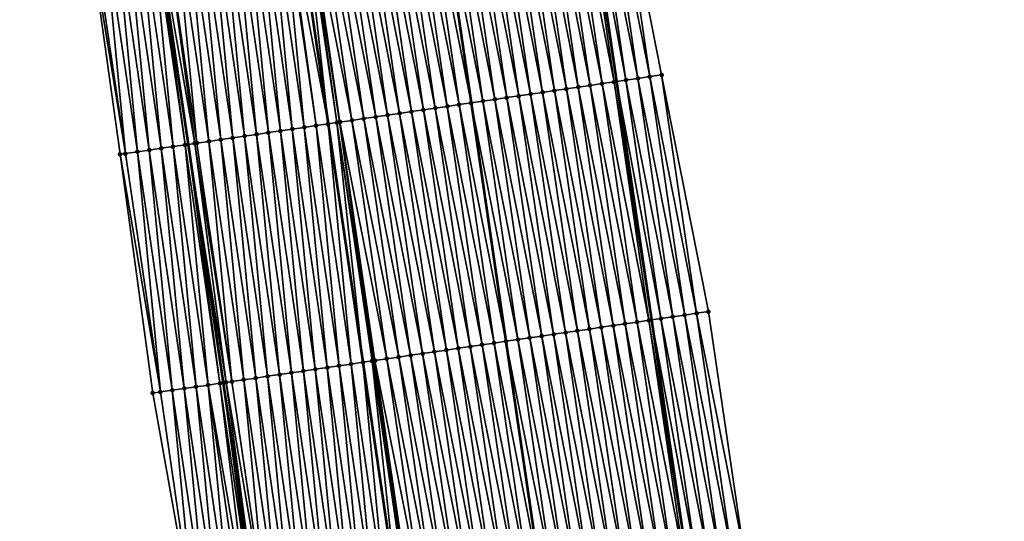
# Model space of a CAD drawing. Header units: feet. Extents: x 2010743 to 2022806, y 818705 to 837694.
# Tile 509 of 531: x 2011173 to 2011254, y 836667 to 836709. Entities that reach past the tile are written whole.
import ezdxf

# ---------------------------------------------------------------- set-up
doc = ezdxf.new("R2010")
doc.units = ezdxf.units.FT
doc.header["$MEASUREMENT"] = 0
for name, color, linetype, lineweight in [('EP_Travel Lane', 172, 'Continuous', 53), ('Road Shots', 141, 'Continuous', 100), ('STRIPING', 60, 'Continuous', 53)]:
    doc.layers.add(name, color=color, linetype=linetype, lineweight=lineweight)
doc.layers.add('I-77-MM17-21_NB-Surface-Border', color=7, linetype='Continuous')
doc.layers.add('I-77-MM17-21_NB-Surface-TIN', color=7, linetype='Continuous')

msp = doc.modelspace()

# ---------------------------------------------------------------- linework, layer by layer
at = {"layer": 'EP_Travel Lane'}
for points in [[(2011213.298, 836763.269, 343.41), (2011216.281, 836743.496, 343.031), (2011219.231, 836723.623, 342.671), (2011222.13, 836703.838, 342.29), (2011225.029, 836684.052, 341.957), (2011227.929, 836664.266, 341.604), (2011230.794, 836644.426, 341.236), (2011233.627, 836624.631, 340.901), (2011236.46, 836604.835, 340.576), (2011239.293, 836585.04, 340.221), (2011242.105, 836565.174, 339.839), (2011244.9, 836545.373, 339.484), (2011247.695, 836525.573, 339.128), (2011250.49, 836505.772, 338.748)], [(2011177.75, 836757.9, 343.675), (2011180.733, 836738.127, 343.324), (2011183.66, 836718.404, 342.975), (2011186.559, 836698.619, 342.61), (2011189.459, 836678.834, 342.246), (2011192.358, 836659.048, 341.906), (2011195.226, 836639.288, 341.547), (2011198.082, 836619.496, 341.209), (2011200.938, 836599.705, 340.845), (2011203.793, 836579.913, 340.47), (2011206.594, 836560.156, 340.091), (2011209.389, 836540.356, 339.734), (2011212.184, 836520.555, 339.378), (2011214.979, 836500.755, 339.002)]]:
    msp.add_polyline3d(points, dxfattribs=at)
at = {"layer": 'I-77-MM17-21_NB-Surface-Border', "color": 3, "linetype": 'Continuous', "lineweight": -3}
for points in [[(2011215.057, 836763.535, 343.352), (2011220.018, 836744.062, 342.899), (2011221.98, 836724.027, 342.571), (2011225.868, 836704.388, 342.168), (2011229.757, 836684.748, 341.784), (2011232.657, 836664.962, 341.425), (2011236.527, 836645.257, 341.017), (2011239.383, 836625.465, 340.683), (2011242.239, 836605.672, 340.375), (2011245.095, 836585.879, 340.085), (2011246.923, 836565.856, 339.704), (2011248.728, 836545.916, 339.37), (2011251.523, 836526.115, 339.043), (2011254.318, 836506.314, 338.677)], [(2011209.3, 836499.957, 338.838), (2011206.916, 836519.815, 339.217), (2011203.775, 836539.566, 339.563), (2011200.444, 836559.291, 339.919), (2011197.367, 836578.989, 340.267), (2011194.732, 836598.813, 340.642), (2011191.876, 836618.605, 340.997), (2011189.02, 836638.397, 341.339), (2011187.144, 836658.287, 341.732), (2011183.61, 836677.98, 342.063), (2011180.897, 836697.793, 342.426), (2011178.153, 836717.601, 342.792), (2011175.237, 836737.301, 343.153), (2011172.565, 836757.121, 343.523)]]:
    msp.add_polyline3d(points, dxfattribs=at)
at = {"layer": 'I-77-MM17-21_NB-Surface-TIN', "color": 128, "linetype": 'Continuous', "lineweight": -3}
for points in [[(2011221.911, 836703.805, 342.296), (2011219.012, 836723.59, 342.679), (2011218.022, 836723.445, 342.713)], [(2011219.012, 836723.59, 342.679), (2011222.13, 836703.838, 342.29), (2011219.231, 836723.623, 342.671)], [(2011221.911, 836703.805, 342.296), (2011222.13, 836703.838, 342.29), (2011219.012, 836723.59, 342.679)], [(2011222.9, 836703.951, 342.271), (2011220.001, 836723.736, 342.643), (2011219.231, 836723.623, 342.671)], [(2011222.9, 836703.951, 342.271), (2011219.231, 836723.623, 342.671), (2011222.13, 836703.838, 342.29)], [(2011223.89, 836704.096, 342.243), (2011220.99, 836723.882, 342.608), (2011220.001, 836723.736, 342.643)], [(2011222.9, 836703.951, 342.271), (2011223.89, 836704.096, 342.243), (2011220.001, 836723.736, 342.643)], [(2011224.879, 836704.242, 342.207), (2011221.98, 836724.027, 342.571), (2011220.99, 836723.882, 342.608)], [(2011223.89, 836704.096, 342.243), (2011224.879, 836704.242, 342.207), (2011220.99, 836723.882, 342.608)], [(2011224.879, 836704.242, 342.207), (2011225.868, 836704.388, 342.168), (2011221.98, 836724.027, 342.571)], [(2011216.964, 836703.079, 342.4), (2011214.065, 836722.864, 342.779), (2011213.075, 836722.718, 342.793)], [(2011217.954, 836703.224, 342.383), (2011215.054, 836723.009, 342.762), (2011214.065, 836722.864, 342.779)], [(2011216.964, 836703.079, 342.4), (2011217.954, 836703.224, 342.383), (2011214.065, 836722.864, 342.779)], [(2011218.943, 836703.369, 342.364), (2011216.044, 836723.154, 342.745), (2011215.054, 836723.009, 342.762)], [(2011217.954, 836703.224, 342.383), (2011218.943, 836703.369, 342.364), (2011215.054, 836723.009, 342.762)], [(2011219.932, 836703.515, 342.346), (2011217.033, 836723.3, 342.731), (2011216.044, 836723.154, 342.745)], [(2011218.943, 836703.369, 342.364), (2011219.932, 836703.515, 342.346), (2011216.044, 836723.154, 342.745)], [(2011220.922, 836703.66, 342.324), (2011218.022, 836723.445, 342.713), (2011217.033, 836723.3, 342.731)], [(2011219.932, 836703.515, 342.346), (2011220.922, 836703.66, 342.324), (2011217.033, 836723.3, 342.731)], [(2011220.922, 836703.66, 342.324), (2011221.911, 836703.805, 342.296), (2011218.022, 836723.445, 342.713)], [(2011211.028, 836702.206, 342.517), (2011208.129, 836721.992, 342.894), (2011207.143, 836721.847, 342.911)], [(2011212.017, 836702.352, 342.49), (2011209.118, 836722.137, 342.87), (2011208.129, 836721.992, 342.894)], [(2011211.028, 836702.206, 342.517), (2011212.017, 836702.352, 342.49), (2011208.129, 836721.992, 342.894)], [(2011213.007, 836702.497, 342.468), (2011210.107, 836722.282, 342.848), (2011209.118, 836722.137, 342.87)], [(2011212.017, 836702.352, 342.49), (2011213.007, 836702.497, 342.468), (2011209.118, 836722.137, 342.87)], [(2011213.996, 836702.643, 342.449), (2011211.097, 836722.428, 342.828), (2011210.107, 836722.282, 342.848)], [(2011213.007, 836702.497, 342.468), (2011213.996, 836702.643, 342.449), (2011210.107, 836722.282, 342.848)], [(2011214.985, 836702.788, 342.43), (2011212.086, 836722.573, 342.808), (2011211.097, 836722.428, 342.828)], [(2011213.996, 836702.643, 342.449), (2011214.985, 836702.788, 342.43), (2011211.097, 836722.428, 342.828)], [(2011215.975, 836702.933, 342.414), (2011213.075, 836722.718, 342.793), (2011212.086, 836722.573, 342.808)], [(2011214.985, 836702.788, 342.43), (2011215.975, 836702.933, 342.414), (2011212.086, 836722.573, 342.808)], [(2011215.975, 836702.933, 342.414), (2011216.964, 836703.079, 342.4), (2011213.075, 836722.718, 342.793)], [(2011206.081, 836701.48, 342.602), (2011203.182, 836721.265, 342.976), (2011202.192, 836721.12, 342.994)], [(2011207.07, 836701.625, 342.586), (2011204.171, 836721.41, 342.96), (2011203.182, 836721.265, 342.976)], [(2011206.081, 836701.48, 342.602), (2011207.07, 836701.625, 342.586), (2011203.182, 836721.265, 342.976)], [(2011208.06, 836701.771, 342.572), (2011205.16, 836721.556, 342.945), (2011204.171, 836721.41, 342.96)], [(2011207.07, 836701.625, 342.586), (2011208.06, 836701.771, 342.572), (2011204.171, 836721.41, 342.96)], [(2011209.049, 836701.916, 342.559), (2011206.15, 836721.701, 342.929), (2011205.16, 836721.556, 342.945)], [(2011208.06, 836701.771, 342.572), (2011209.049, 836701.916, 342.559), (2011205.16, 836721.556, 342.945)], [(2011210.039, 836702.061, 342.54), (2011207.139, 836721.846, 342.912), (2011206.15, 836721.701, 342.929)], [(2011209.049, 836701.916, 342.559), (2011210.039, 836702.061, 342.54), (2011206.15, 836721.701, 342.929)], [(2011207.139, 836721.846, 342.912), (2011210.042, 836702.062, 342.54), (2011207.143, 836721.847, 342.911)], [(2011210.039, 836702.061, 342.54), (2011210.042, 836702.062, 342.54), (2011207.139, 836721.846, 342.912)], [(2011211.028, 836702.206, 342.517), (2011207.143, 836721.847, 342.911), (2011210.042, 836702.062, 342.54)], [(2011200.145, 836700.608, 342.719), (2011197.245, 836720.393, 343.095), (2011196.256, 836720.248, 343.115)], [(2011201.134, 836700.753, 342.698), (2011198.235, 836720.538, 343.073), (2011197.245, 836720.393, 343.095)], [(2011200.145, 836700.608, 342.719), (2011201.134, 836700.753, 342.698), (2011197.245, 836720.393, 343.095)], [(2011202.123, 836700.899, 342.677), (2011199.224, 836720.684, 343.05), (2011198.235, 836720.538, 343.073)], [(2011201.134, 836700.753, 342.698), (2011202.123, 836700.899, 342.677), (2011198.235, 836720.538, 343.073)], [(2011203.113, 836701.044, 342.659), (2011200.213, 836720.829, 343.032), (2011199.224, 836720.684, 343.05)], [(2011202.123, 836700.899, 342.677), (2011203.113, 836701.044, 342.659), (2011199.224, 836720.684, 343.05)], [(2011204.102, 836701.189, 342.642), (2011201.203, 836720.975, 343.014), (2011200.213, 836720.829, 343.032)], [(2011203.113, 836701.044, 342.659), (2011204.102, 836701.189, 342.642), (2011200.213, 836720.829, 343.032)], [(2011205.092, 836701.335, 342.622), (2011202.192, 836721.12, 342.994), (2011201.203, 836720.975, 343.014)], [(2011204.102, 836701.189, 342.642), (2011205.092, 836701.335, 342.622), (2011201.203, 836720.975, 343.014)], [(2011205.092, 836701.335, 342.622), (2011206.081, 836701.48, 342.602), (2011202.192, 836721.12, 342.994)], [(2011193.219, 836699.594, 342.681), (2011191.309, 836719.524, 343.055), (2011190.319, 836719.379, 343.047)], [(2011194.208, 836699.739, 342.688), (2011192.298, 836719.669, 343.069), (2011191.309, 836719.524, 343.055)], [(2011193.219, 836699.594, 342.681), (2011194.208, 836699.739, 342.688), (2011191.309, 836719.524, 343.055)], [(2011195.197, 836699.883, 342.698), (2011193.288, 836719.813, 343.085), (2011192.298, 836719.669, 343.069)], [(2011194.208, 836699.739, 342.688), (2011195.197, 836699.883, 342.698), (2011192.298, 836719.669, 343.069)], [(2011196.187, 836700.028, 342.71), (2011194.277, 836719.958, 343.103), (2011193.288, 836719.813, 343.085)], [(2011195.197, 836699.883, 342.698), (2011196.187, 836700.028, 342.71), (2011193.288, 836719.813, 343.085)], [(2011197.176, 836700.173, 342.726), (2011194.44, 836719.982, 343.106), (2011194.277, 836719.958, 343.103)], [(2011196.187, 836700.028, 342.71), (2011197.176, 836700.173, 342.726), (2011194.277, 836719.958, 343.103)], [(2011194.44, 836719.982, 343.106), (2011198.166, 836700.318, 342.73), (2011195.267, 836720.103, 343.111)], [(2011197.176, 836700.173, 342.726), (2011198.166, 836700.318, 342.73), (2011194.44, 836719.982, 343.106)], [(2011195.993, 836720.209, 343.116), (2011195.267, 836720.103, 343.111), (2011198.166, 836700.318, 342.73)], [(2011198.903, 836700.426, 342.736), (2011196.17, 836720.235, 343.115), (2011195.993, 836720.209, 343.116)], [(2011198.903, 836700.426, 342.736), (2011195.993, 836720.209, 343.116), (2011198.166, 836700.318, 342.73)], [(2011199.115, 836700.457, 342.735), (2011196.256, 836720.248, 343.115), (2011196.17, 836720.235, 343.115)], [(2011198.903, 836700.426, 342.736), (2011199.115, 836700.457, 342.735), (2011196.17, 836720.235, 343.115)], [(2011199.115, 836700.457, 342.735), (2011199.155, 836700.463, 342.735), (2011196.256, 836720.248, 343.115)], [(2011199.155, 836700.463, 342.735), (2011200.145, 836700.608, 342.719), (2011196.256, 836720.248, 343.115)], [(2011188.271, 836698.87, 342.635), (2011186.361, 836718.8, 343.013), (2011185.372, 836718.655, 343.001)], [(2011189.261, 836699.014, 342.648), (2011187.351, 836718.944, 343.025), (2011186.361, 836718.8, 343.013)], [(2011188.271, 836698.87, 342.635), (2011189.261, 836699.014, 342.648), (2011186.361, 836718.8, 343.013)], [(2011190.25, 836699.159, 342.658), (2011188.34, 836719.089, 343.033), (2011187.351, 836718.944, 343.025)], [(2011189.261, 836699.014, 342.648), (2011190.25, 836699.159, 342.658), (2011187.351, 836718.944, 343.025)], [(2011191.24, 836699.304, 342.667), (2011189.33, 836719.234, 343.04), (2011188.34, 836719.089, 343.033)], [(2011190.25, 836699.159, 342.658), (2011191.24, 836699.304, 342.667), (2011188.34, 836719.089, 343.033)], [(2011192.229, 836699.449, 342.673), (2011190.319, 836719.379, 343.047), (2011189.33, 836719.234, 343.04)], [(2011191.24, 836699.304, 342.667), (2011192.229, 836699.449, 342.673), (2011189.33, 836719.234, 343.04)], [(2011192.229, 836699.449, 342.673), (2011193.219, 836699.594, 342.681), (2011190.319, 836719.379, 343.047)], [(2011182.334, 836698.002, 342.475), (2011180.424, 836717.932, 342.876), (2011179.435, 836717.788, 342.837)], [(2011183.324, 836698.147, 342.511), (2011181.414, 836718.076, 342.911), (2011180.424, 836717.932, 342.876)], [(2011182.334, 836698.002, 342.475), (2011183.324, 836698.147, 342.511), (2011180.424, 836717.932, 342.876)], [(2011184.313, 836698.291, 342.545), (2011182.403, 836718.221, 342.947), (2011181.414, 836718.076, 342.911)], [(2011183.324, 836698.147, 342.511), (2011184.313, 836698.291, 342.545), (2011181.414, 836718.076, 342.911)], [(2011185.303, 836698.436, 342.58), (2011183.393, 836718.365, 342.971), (2011182.403, 836718.221, 342.947)], [(2011184.313, 836698.291, 342.545), (2011185.303, 836698.436, 342.58), (2011182.403, 836718.221, 342.947)], [(2011186.292, 836698.58, 342.605), (2011183.66, 836718.404, 342.975), (2011183.393, 836718.365, 342.971)], [(2011185.303, 836698.436, 342.58), (2011186.292, 836698.58, 342.605), (2011183.393, 836718.365, 342.971)], [(2011187.102, 836698.699, 342.619), (2011184.382, 836718.51, 342.985), (2011183.66, 836718.404, 342.975)], [(2011187.102, 836698.699, 342.619), (2011183.66, 836718.404, 342.975), (2011186.559, 836698.619, 342.61)], [(2011186.292, 836698.58, 342.605), (2011186.559, 836698.619, 342.61), (2011183.66, 836718.404, 342.975)], [(2011187.282, 836698.725, 342.622), (2011185.372, 836718.655, 343.001), (2011184.382, 836718.51, 342.985)], [(2011187.102, 836698.699, 342.619), (2011187.282, 836698.725, 342.622), (2011184.382, 836718.51, 342.985)], [(2011187.282, 836698.725, 342.622), (2011188.271, 836698.87, 342.635), (2011185.372, 836718.655, 343.001)], [(2011181.345, 836697.858, 342.441), (2011178.445, 836717.643, 342.802), (2011178.153, 836717.601, 342.792)], [(2011180.897, 836697.793, 342.426), (2011181.345, 836697.858, 342.441), (2011178.153, 836717.601, 342.792)], [(2011181.345, 836697.858, 342.441), (2011179.435, 836717.788, 342.837), (2011178.445, 836717.643, 342.802)], [(2011181.345, 836697.858, 342.441), (2011182.334, 836698.002, 342.475), (2011179.435, 836717.788, 342.837)], [(2011226.789, 836684.31, 341.906), (2011223.89, 836704.096, 342.243), (2011222.9, 836703.951, 342.271)], [(2011227.779, 836684.456, 341.864), (2011224.879, 836704.242, 342.207), (2011223.89, 836704.096, 342.243)], [(2011226.789, 836684.31, 341.906), (2011227.779, 836684.456, 341.864), (2011223.89, 836704.096, 342.243)], [(2011228.768, 836684.602, 341.824), (2011225.868, 836704.388, 342.168), (2011224.879, 836704.242, 342.207)], [(2011227.779, 836684.456, 341.864), (2011228.768, 836684.602, 341.824), (2011224.879, 836704.242, 342.207)], [(2011228.768, 836684.602, 341.824), (2011229.757, 836684.748, 341.784), (2011225.868, 836704.388, 342.168)], [(2011220.853, 836683.438, 342.042), (2011217.954, 836703.224, 342.383), (2011216.964, 836703.079, 342.4)], [(2011221.842, 836683.583, 342.027), (2011218.943, 836703.369, 342.364), (2011217.954, 836703.224, 342.383)], [(2011220.853, 836683.438, 342.042), (2011221.842, 836683.583, 342.027), (2011217.954, 836703.224, 342.383)], [(2011222.832, 836683.729, 342.012), (2011219.932, 836703.515, 342.346), (2011218.943, 836703.369, 342.364)], [(2011221.842, 836683.583, 342.027), (2011222.832, 836683.729, 342.012), (2011218.943, 836703.369, 342.364)], [(2011223.821, 836683.874, 341.994), (2011220.922, 836703.66, 342.324), (2011219.932, 836703.515, 342.346)], [(2011222.832, 836683.729, 342.012), (2011223.821, 836683.874, 341.994), (2011219.932, 836703.515, 342.346)], [(2011224.811, 836684.019, 341.964), (2011221.911, 836703.805, 342.296), (2011220.922, 836703.66, 342.324)], [(2011223.821, 836683.874, 341.994), (2011224.811, 836684.019, 341.964), (2011220.922, 836703.66, 342.324)], [(2011221.911, 836703.805, 342.296), (2011225.029, 836684.052, 341.957), (2011222.13, 836703.838, 342.29)], [(2011224.811, 836684.019, 341.964), (2011225.029, 836684.052, 341.957), (2011221.911, 836703.805, 342.296)], [(2011225.8, 836684.165, 341.934), (2011222.9, 836703.951, 342.271), (2011222.13, 836703.838, 342.29)], [(2011225.8, 836684.165, 341.934), (2011222.13, 836703.838, 342.29), (2011225.029, 836684.052, 341.957)], [(2011225.8, 836684.165, 341.934), (2011226.789, 836684.31, 341.906), (2011222.9, 836703.951, 342.271)], [(2011214.917, 836682.566, 342.145), (2011212.017, 836702.352, 342.49), (2011211.028, 836702.206, 342.517)], [(2011215.906, 836682.712, 342.122), (2011213.007, 836702.497, 342.468), (2011212.017, 836702.352, 342.49)], [(2011214.917, 836682.566, 342.145), (2011215.906, 836682.712, 342.122), (2011212.017, 836702.352, 342.49)], [(2011216.895, 836682.857, 342.105), (2011213.996, 836702.643, 342.449), (2011213.007, 836702.497, 342.468)], [(2011215.906, 836682.712, 342.122), (2011216.895, 836682.857, 342.105), (2011213.007, 836702.497, 342.468)], [(2011217.885, 836683.002, 342.087), (2011214.985, 836702.788, 342.43), (2011213.996, 836702.643, 342.449)], [(2011216.895, 836682.857, 342.105), (2011217.885, 836683.002, 342.087), (2011213.996, 836702.643, 342.449)], [(2011218.874, 836683.148, 342.073), (2011215.975, 836702.933, 342.414), (2011214.985, 836702.788, 342.43)], [(2011217.885, 836683.002, 342.087), (2011218.874, 836683.148, 342.073), (2011214.985, 836702.788, 342.43)], [(2011219.864, 836683.293, 342.059), (2011216.964, 836703.079, 342.4), (2011215.975, 836702.933, 342.414)], [(2011218.874, 836683.148, 342.073), (2011219.864, 836683.293, 342.059), (2011215.975, 836702.933, 342.414)], [(2011219.864, 836683.293, 342.059), (2011220.853, 836683.438, 342.042), (2011216.964, 836703.079, 342.4)], [(2011209.97, 836681.84, 342.234), (2011207.07, 836701.625, 342.586), (2011206.081, 836701.48, 342.602)], [(2011210.959, 836681.985, 342.219), (2011208.06, 836701.771, 342.572), (2011207.07, 836701.625, 342.586)], [(2011209.97, 836681.84, 342.234), (2011210.959, 836681.985, 342.219), (2011207.07, 836701.625, 342.586)], [(2011211.949, 836682.13, 342.205), (2011209.049, 836701.916, 342.559), (2011208.06, 836701.771, 342.572)], [(2011210.959, 836681.985, 342.219), (2011211.949, 836682.13, 342.205), (2011208.06, 836701.771, 342.572)], [(2011212.938, 836682.275, 342.19), (2011210.039, 836702.061, 342.54), (2011209.049, 836701.916, 342.559)], [(2011211.949, 836682.13, 342.205), (2011212.938, 836682.275, 342.19), (2011209.049, 836701.916, 342.559)], [(2011210.039, 836702.061, 342.54), (2011212.941, 836682.276, 342.189), (2011210.042, 836702.062, 342.54)], [(2011212.938, 836682.275, 342.19), (2011212.941, 836682.276, 342.189), (2011210.039, 836702.061, 342.54)], [(2011213.927, 836682.421, 342.173), (2011211.028, 836702.206, 342.517), (2011210.042, 836702.062, 342.54)], [(2011213.927, 836682.421, 342.173), (2011210.042, 836702.062, 342.54), (2011212.941, 836682.276, 342.189)], [(2011213.927, 836682.421, 342.173), (2011214.917, 836682.566, 342.145), (2011211.028, 836702.206, 342.517)], [(2011204.034, 836680.968, 342.346), (2011201.134, 836700.753, 342.698), (2011200.145, 836700.608, 342.719)], [(2011205.023, 836681.113, 342.326), (2011202.123, 836700.899, 342.677), (2011201.134, 836700.753, 342.698)], [(2011204.034, 836680.968, 342.346), (2011205.023, 836681.113, 342.326), (2011201.134, 836700.753, 342.698)], [(2011206.012, 836681.258, 342.308), (2011203.113, 836701.044, 342.659), (2011202.123, 836700.899, 342.677)], [(2011205.023, 836681.113, 342.326), (2011206.012, 836681.258, 342.308), (2011202.123, 836700.899, 342.677)], [(2011207.002, 836681.404, 342.291), (2011204.102, 836701.189, 342.642), (2011203.113, 836701.044, 342.659)], [(2011206.012, 836681.258, 342.308), (2011207.002, 836681.404, 342.291), (2011203.113, 836701.044, 342.659)], [(2011207.991, 836681.549, 342.269), (2011205.092, 836701.335, 342.622), (2011204.102, 836701.189, 342.642)], [(2011207.002, 836681.404, 342.291), (2011207.991, 836681.549, 342.269), (2011204.102, 836701.189, 342.642)], [(2011208.98, 836681.694, 342.252), (2011206.081, 836701.48, 342.602), (2011205.092, 836701.335, 342.622)], [(2011207.991, 836681.549, 342.269), (2011208.98, 836681.694, 342.252), (2011205.092, 836701.335, 342.622)], [(2011208.98, 836681.694, 342.252), (2011209.97, 836681.84, 342.234), (2011206.081, 836701.48, 342.602)], [(2011197.107, 836679.953, 342.329), (2011195.197, 836699.883, 342.698), (2011194.208, 836699.739, 342.688)], [(2011198.097, 836680.098, 342.342), (2011196.187, 836700.028, 342.71), (2011195.197, 836699.883, 342.698)], [(2011197.107, 836679.953, 342.329), (2011198.097, 836680.098, 342.342), (2011195.197, 836699.883, 342.698)], [(2011199.086, 836680.243, 342.356), (2011197.176, 836700.173, 342.726), (2011196.187, 836700.028, 342.71)], [(2011198.097, 836680.098, 342.342), (2011199.086, 836680.243, 342.356), (2011196.187, 836700.028, 342.71)], [(2011200.076, 836680.387, 342.374), (2011198.166, 836700.318, 342.73), (2011197.176, 836700.173, 342.726)], [(2011199.086, 836680.243, 342.356), (2011200.076, 836680.387, 342.374), (2011197.176, 836700.173, 342.726)], [(2011198.903, 836700.426, 342.736), (2011198.166, 836700.318, 342.73), (2011201.065, 836680.532, 342.378)], [(2011200.076, 836680.387, 342.374), (2011201.065, 836680.532, 342.378), (2011198.166, 836700.318, 342.73)], [(2011201.922, 836680.658, 342.387), (2011199.115, 836700.457, 342.735), (2011198.903, 836700.426, 342.736)], [(2011201.825, 836680.643, 342.387), (2011198.903, 836700.426, 342.736), (2011201.065, 836680.532, 342.378)], [(2011201.825, 836680.643, 342.387), (2011201.922, 836680.658, 342.387), (2011198.903, 836700.426, 342.736)], [(2011202.055, 836680.677, 342.386), (2011199.155, 836700.463, 342.735), (2011199.115, 836700.457, 342.735)], [(2011201.922, 836680.658, 342.387), (2011202.055, 836680.677, 342.386), (2011199.115, 836700.457, 342.735)], [(2011203.044, 836680.822, 342.368), (2011200.145, 836700.608, 342.719), (2011199.155, 836700.463, 342.735)], [(2011202.055, 836680.677, 342.386), (2011203.044, 836680.822, 342.368), (2011199.155, 836700.463, 342.735)], [(2011203.044, 836680.822, 342.368), (2011204.034, 836680.968, 342.346), (2011200.145, 836700.608, 342.719)], [(2011192.16, 836679.229, 342.289), (2011190.25, 836699.159, 342.658), (2011189.261, 836699.014, 342.648)], [(2011193.15, 836679.374, 342.296), (2011191.24, 836699.304, 342.667), (2011190.25, 836699.159, 342.658)], [(2011192.16, 836679.229, 342.289), (2011193.15, 836679.374, 342.296), (2011190.25, 836699.159, 342.658)], [(2011194.139, 836679.518, 342.306), (2011192.229, 836699.449, 342.673), (2011191.24, 836699.304, 342.667)], [(2011193.15, 836679.374, 342.296), (2011194.139, 836679.518, 342.306), (2011191.24, 836699.304, 342.667)], [(2011195.129, 836679.663, 342.314), (2011193.219, 836699.594, 342.681), (2011192.229, 836699.449, 342.673)], [(2011194.139, 836679.518, 342.306), (2011195.129, 836679.663, 342.314), (2011192.229, 836699.449, 342.673)], [(2011196.118, 836679.808, 342.322), (2011194.208, 836699.739, 342.688), (2011193.219, 836699.594, 342.681)], [(2011195.129, 836679.663, 342.314), (2011196.118, 836679.808, 342.322), (2011193.219, 836699.594, 342.681)], [(2011196.118, 836679.808, 342.322), (2011197.107, 836679.953, 342.329), (2011194.208, 836699.739, 342.688)], [(2011186.223, 836678.361, 342.158), (2011184.313, 836698.291, 342.545), (2011183.324, 836698.147, 342.511)], [(2011187.213, 836678.506, 342.189), (2011185.303, 836698.436, 342.58), (2011184.313, 836698.291, 342.545)], [(2011186.223, 836678.361, 342.158), (2011187.213, 836678.506, 342.189), (2011184.313, 836698.291, 342.545)], [(2011188.202, 836678.65, 342.221), (2011186.292, 836698.58, 342.605), (2011185.303, 836698.436, 342.58)], [(2011187.213, 836678.506, 342.189), (2011188.202, 836678.65, 342.221), (2011185.303, 836698.436, 342.58)], [(2011189.192, 836678.795, 342.243), (2011186.559, 836698.619, 342.61), (2011186.292, 836698.58, 342.605)], [(2011188.202, 836678.65, 342.221), (2011189.192, 836678.795, 342.243), (2011186.292, 836698.58, 342.605)], [(2011189.701, 836678.869, 342.249), (2011187.102, 836698.699, 342.619), (2011186.559, 836698.619, 342.61)], [(2011189.701, 836678.869, 342.249), (2011186.559, 836698.619, 342.61), (2011189.459, 836678.834, 342.246)], [(2011189.192, 836678.795, 342.243), (2011189.459, 836678.834, 342.246), (2011186.559, 836698.619, 342.61)], [(2011190.181, 836678.939, 342.261), (2011187.282, 836698.725, 342.622), (2011187.102, 836698.699, 342.619)], [(2011189.701, 836678.869, 342.249), (2011190.181, 836678.939, 342.261), (2011187.102, 836698.699, 342.619)], [(2011190.181, 836678.939, 342.261), (2011188.271, 836698.87, 342.635), (2011187.282, 836698.725, 342.622)], [(2011191.171, 836679.084, 342.277), (2011189.261, 836699.014, 342.648), (2011188.271, 836698.87, 342.635)], [(2011190.181, 836678.939, 342.261), (2011191.171, 836679.084, 342.277), (2011188.271, 836698.87, 342.635)], [(2011191.171, 836679.084, 342.277), (2011192.16, 836679.229, 342.289), (2011189.261, 836699.014, 342.648)], [(2011184.244, 836678.072, 342.086), (2011181.345, 836697.858, 342.441), (2011180.897, 836697.793, 342.426)], [(2011183.61, 836677.98, 342.063), (2011184.244, 836678.072, 342.086), (2011180.897, 836697.793, 342.426)], [(2011184.244, 836678.072, 342.086), (2011182.334, 836698.002, 342.475), (2011181.345, 836697.858, 342.441)], [(2011185.234, 836678.217, 342.121), (2011183.324, 836698.147, 342.511), (2011182.334, 836698.002, 342.475)], [(2011184.244, 836678.072, 342.086), (2011185.234, 836678.217, 342.121), (2011182.334, 836698.002, 342.475)], [(2011185.234, 836678.217, 342.121), (2011186.223, 836678.361, 342.158), (2011183.324, 836698.147, 342.511)], [(2011230.678, 836664.671, 341.503), (2011227.779, 836684.456, 341.864), (2011226.789, 836684.31, 341.906)], [(2011231.667, 836664.816, 341.465), (2011228.768, 836684.602, 341.824), (2011227.779, 836684.456, 341.864)], [(2011230.678, 836664.671, 341.503), (2011231.667, 836664.816, 341.465), (2011227.779, 836684.456, 341.864)], [(2011232.657, 836664.962, 341.425), (2011229.757, 836684.748, 341.784), (2011228.768, 836684.602, 341.824)], [(2011231.667, 836664.816, 341.465), (2011232.657, 836664.962, 341.425), (2011228.768, 836684.602, 341.824)], [(2011224.742, 836663.798, 341.674), (2011221.842, 836683.583, 342.027), (2011220.853, 836683.438, 342.042)], [(2011225.731, 836663.943, 341.658), (2011222.832, 836683.729, 342.012), (2011221.842, 836683.583, 342.027)], [(2011224.742, 836663.798, 341.674), (2011225.731, 836663.943, 341.658), (2011221.842, 836683.583, 342.027)], [(2011226.721, 836664.088, 341.639), (2011223.821, 836683.874, 341.994), (2011222.832, 836683.729, 342.012)], [(2011225.731, 836663.943, 341.658), (2011226.721, 836664.088, 341.639), (2011222.832, 836683.729, 342.012)], [(2011227.71, 836664.234, 341.612), (2011224.811, 836684.019, 341.964), (2011223.821, 836683.874, 341.994)], [(2011226.721, 836664.088, 341.639), (2011227.71, 836664.234, 341.612), (2011223.821, 836683.874, 341.994)], [(2011224.811, 836684.019, 341.964), (2011227.929, 836664.266, 341.604), (2011225.029, 836684.052, 341.957)], [(2011227.71, 836664.234, 341.612), (2011227.929, 836664.266, 341.604), (2011224.811, 836684.019, 341.964)], [(2011228.699, 836664.379, 341.577), (2011225.8, 836684.165, 341.934), (2011225.029, 836684.052, 341.957)], [(2011228.699, 836664.379, 341.577), (2011225.029, 836684.052, 341.957), (2011227.929, 836664.266, 341.604)], [(2011229.689, 836664.525, 341.544), (2011226.789, 836684.31, 341.906), (2011225.8, 836684.165, 341.934)], [(2011228.699, 836664.379, 341.577), (2011229.689, 836664.525, 341.544), (2011225.8, 836684.165, 341.934)], [(2011229.689, 836664.525, 341.544), (2011230.678, 836664.671, 341.503), (2011226.789, 836684.31, 341.906)], [(2011218.806, 836662.926, 341.763), (2011215.906, 836682.712, 342.122), (2011214.917, 836682.566, 342.145)], [(2011219.795, 836663.072, 341.745), (2011216.895, 836682.857, 342.105), (2011215.906, 836682.712, 342.122)], [(2011218.806, 836662.926, 341.763), (2011219.795, 836663.072, 341.745), (2011215.906, 836682.712, 342.122)], [(2011220.784, 836663.217, 341.728), (2011217.885, 836683.002, 342.087), (2011216.895, 836682.857, 342.105)], [(2011219.795, 836663.072, 341.745), (2011220.784, 836663.217, 341.728), (2011216.895, 836682.857, 342.105)], [(2011221.774, 836663.362, 341.715), (2011218.874, 836683.148, 342.073), (2011217.885, 836683.002, 342.087)], [(2011220.784, 836663.217, 341.728), (2011221.774, 836663.362, 341.715), (2011217.885, 836683.002, 342.087)], [(2011222.763, 836663.507, 341.703), (2011219.864, 836683.293, 342.059), (2011218.874, 836683.148, 342.073)], [(2011221.774, 836663.362, 341.715), (2011222.763, 836663.507, 341.703), (2011218.874, 836683.148, 342.073)], [(2011223.752, 836663.652, 341.69), (2011220.853, 836683.438, 342.042), (2011219.864, 836683.293, 342.059)], [(2011222.763, 836663.507, 341.703), (2011223.752, 836663.652, 341.69), (2011219.864, 836683.293, 342.059)], [(2011223.752, 836663.652, 341.69), (2011224.742, 836663.798, 341.674), (2011220.853, 836683.438, 342.042)], [(2011213.859, 836662.2, 341.856), (2011210.959, 836681.985, 342.219), (2011209.97, 836681.84, 342.234)], [(2011214.848, 836662.345, 341.844), (2011211.949, 836682.13, 342.205), (2011210.959, 836681.985, 342.219)], [(2011213.859, 836662.2, 341.856), (2011214.848, 836662.345, 341.844), (2011210.959, 836681.985, 342.219)], [(2011215.837, 836662.49, 341.821), (2011212.938, 836682.275, 342.19), (2011211.949, 836682.13, 342.205)], [(2011214.848, 836662.345, 341.844), (2011215.837, 836662.49, 341.821), (2011211.949, 836682.13, 342.205)], [(2011212.938, 836682.275, 342.19), (2011215.841, 836662.491, 341.821), (2011212.941, 836682.276, 342.189)], [(2011215.837, 836662.49, 341.821), (2011215.841, 836662.491, 341.821), (2011212.938, 836682.275, 342.19)], [(2011216.827, 836662.635, 341.808), (2011213.927, 836682.421, 342.173), (2011212.941, 836682.276, 342.189)], [(2011216.827, 836662.635, 341.808), (2011212.941, 836682.276, 342.189), (2011215.841, 836662.491, 341.821)], [(2011217.816, 836662.781, 341.782), (2011214.917, 836682.566, 342.145), (2011213.927, 836682.421, 342.173)], [(2011216.827, 836662.635, 341.808), (2011217.816, 836662.781, 341.782), (2011213.927, 836682.421, 342.173)], [(2011217.816, 836662.781, 341.782), (2011218.806, 836662.926, 341.763), (2011214.917, 836682.566, 342.145)], [(2011207.922, 836661.328, 341.968), (2011205.023, 836681.113, 342.326), (2011204.034, 836680.968, 342.346)], [(2011208.912, 836661.473, 341.948), (2011206.012, 836681.258, 342.308), (2011205.023, 836681.113, 342.326)], [(2011207.922, 836661.328, 341.968), (2011208.912, 836661.473, 341.948), (2011205.023, 836681.113, 342.326)], [(2011209.901, 836661.618, 341.932), (2011207.002, 836681.404, 342.291), (2011206.012, 836681.258, 342.308)], [(2011208.912, 836661.473, 341.948), (2011209.901, 836661.618, 341.932), (2011206.012, 836681.258, 342.308)], [(2011210.89, 836661.764, 341.91), (2011207.991, 836681.549, 342.269), (2011207.002, 836681.404, 342.291)], [(2011209.901, 836661.618, 341.932), (2011210.89, 836661.764, 341.91), (2011207.002, 836681.404, 342.291)], [(2011211.88, 836661.909, 341.891), (2011208.98, 836681.694, 342.252), (2011207.991, 836681.549, 342.269)], [(2011210.89, 836661.764, 341.91), (2011211.88, 836661.909, 341.891), (2011207.991, 836681.549, 342.269)], [(2011212.869, 836662.054, 341.872), (2011209.97, 836681.84, 342.234), (2011208.98, 836681.694, 342.252)], [(2011211.88, 836661.909, 341.891), (2011212.869, 836662.054, 341.872), (2011208.98, 836681.694, 342.252)], [(2011212.869, 836662.054, 341.872), (2011213.859, 836662.2, 341.856), (2011209.97, 836681.84, 342.234)], [(2011201.986, 836660.457, 342.002), (2011200.076, 836680.387, 342.374), (2011199.086, 836680.243, 342.356)], [(2011202.975, 836660.602, 342.019), (2011201.065, 836680.532, 342.378), (2011200.076, 836680.387, 342.374)], [(2011201.986, 836660.457, 342.002), (2011202.975, 836660.602, 342.019), (2011200.076, 836680.387, 342.374)], [(2011201.825, 836680.643, 342.387), (2011201.065, 836680.532, 342.378), (2011203.965, 836660.747, 342.027)], [(2011202.975, 836660.602, 342.019), (2011203.965, 836660.747, 342.027), (2011201.065, 836680.532, 342.378)], [(2011204.729, 836660.858, 342.032), (2011201.922, 836680.658, 342.387), (2011201.825, 836680.643, 342.387)], [(2011204.729, 836660.858, 342.032), (2011201.825, 836680.643, 342.387), (2011203.965, 836660.747, 342.027)], [(2011204.849, 836660.876, 342.032), (2011202.055, 836680.677, 342.386), (2011201.922, 836680.658, 342.387)], [(2011204.729, 836660.858, 342.032), (2011204.849, 836660.876, 342.032), (2011201.922, 836680.658, 342.387)], [(2011205.944, 836661.037, 342.012), (2011203.044, 836680.822, 342.368), (2011202.055, 836680.677, 342.386)], [(2011204.849, 836660.876, 342.032), (2011204.954, 836660.891, 342.031), (2011202.055, 836680.677, 342.386)], [(2011204.954, 836660.891, 342.031), (2011205.944, 836661.037, 342.012), (2011202.055, 836680.677, 342.386)], [(2011206.933, 836661.182, 341.991), (2011204.034, 836680.968, 342.346), (2011203.044, 836680.822, 342.368)], [(2011205.944, 836661.037, 342.012), (2011206.933, 836661.182, 341.991), (2011203.044, 836680.822, 342.368)], [(2011206.933, 836661.182, 341.991), (2011207.922, 836661.328, 341.968), (2011204.034, 836680.968, 342.346)], [(2011196.049, 836659.588, 341.948), (2011194.139, 836679.518, 342.306), (2011193.15, 836679.374, 342.296)], [(2011197.039, 836659.733, 341.957), (2011195.129, 836679.663, 342.314), (2011194.139, 836679.518, 342.306)], [(2011196.049, 836659.588, 341.948), (2011197.039, 836659.733, 341.957), (2011194.139, 836679.518, 342.306)], [(2011198.028, 836659.878, 341.963), (2011196.118, 836679.808, 342.322), (2011195.129, 836679.663, 342.314)], [(2011197.039, 836659.733, 341.957), (2011198.028, 836659.878, 341.963), (2011195.129, 836679.663, 342.314)], [(2011199.017, 836660.023, 341.969), (2011197.107, 836679.953, 342.329), (2011196.118, 836679.808, 342.322)], [(2011198.028, 836659.878, 341.963), (2011199.017, 836660.023, 341.969), (2011196.118, 836679.808, 342.322)], [(2011200.007, 836660.167, 341.977), (2011198.097, 836680.098, 342.342), (2011197.107, 836679.953, 342.329)], [(2011199.017, 836660.023, 341.969), (2011200.007, 836660.167, 341.977), (2011197.107, 836679.953, 342.329)], [(2011200.996, 836660.312, 341.989), (2011199.086, 836680.243, 342.356), (2011198.097, 836680.098, 342.342)], [(2011200.007, 836660.167, 341.977), (2011200.996, 836660.312, 341.989), (2011198.097, 836680.098, 342.342)], [(2011200.996, 836660.312, 341.989), (2011201.986, 836660.457, 342.002), (2011199.086, 836680.243, 342.356)], [(2011190.112, 836658.72, 341.831), (2011188.202, 836678.65, 342.221), (2011187.213, 836678.506, 342.189)], [(2011191.618, 836658.94, 341.899), (2011189.192, 836678.795, 342.243), (2011188.202, 836678.65, 342.221)], [(2011190.112, 836658.72, 341.831), (2011191.102, 836658.864, 341.868), (2011188.202, 836678.65, 342.221)], [(2011191.102, 836658.864, 341.868), (2011191.618, 836658.94, 341.899), (2011188.202, 836678.65, 342.221)], [(2011192.091, 836659.009, 341.904), (2011189.459, 836678.834, 342.246), (2011189.192, 836678.795, 342.243)], [(2011191.618, 836658.94, 341.899), (2011192.091, 836659.009, 341.904), (2011189.192, 836678.795, 342.243)], [(2011189.701, 836678.869, 342.249), (2011189.459, 836678.834, 342.246), (2011192.358, 836659.048, 341.906)], [(2011192.091, 836659.009, 341.904), (2011192.358, 836659.048, 341.906), (2011189.459, 836678.834, 342.246)], [(2011193.081, 836659.154, 341.913), (2011190.181, 836678.939, 342.261), (2011189.701, 836678.869, 342.249)], [(2011193.081, 836659.154, 341.913), (2011189.701, 836678.869, 342.249), (2011192.358, 836659.048, 341.906)], [(2011193.081, 836659.154, 341.913), (2011191.171, 836679.084, 342.277), (2011190.181, 836678.939, 342.261)], [(2011194.07, 836659.298, 341.928), (2011192.16, 836679.229, 342.289), (2011191.171, 836679.084, 342.277)], [(2011193.081, 836659.154, 341.913), (2011194.07, 836659.298, 341.928), (2011191.171, 836679.084, 342.277)], [(2011195.06, 836659.443, 341.939), (2011193.15, 836679.374, 342.296), (2011192.16, 836679.229, 342.289)], [(2011194.07, 836659.298, 341.928), (2011195.06, 836659.443, 341.939), (2011192.16, 836679.229, 342.289)], [(2011195.06, 836659.443, 341.939), (2011196.049, 836659.588, 341.948), (2011193.15, 836679.374, 342.296)], [(2011187.144, 836658.287, 341.732), (2011184.244, 836678.072, 342.086), (2011183.61, 836677.98, 342.063)], [(2011187.144, 836658.287, 341.732), (2011185.234, 836678.217, 342.121), (2011184.244, 836678.072, 342.086)], [(2011188.133, 836658.431, 341.767), (2011186.223, 836678.361, 342.158), (2011185.234, 836678.217, 342.121)], [(2011187.144, 836658.287, 341.732), (2011188.133, 836658.431, 341.767), (2011185.234, 836678.217, 342.121)], [(2011189.123, 836658.576, 341.805), (2011187.213, 836678.506, 342.189), (2011186.223, 836678.361, 342.158)], [(2011188.133, 836658.431, 341.767), (2011189.123, 836658.576, 341.805), (2011186.223, 836678.361, 342.158)], [(2011189.123, 836658.576, 341.805), (2011190.112, 836658.72, 341.831), (2011187.213, 836678.506, 342.189)]]:
    msp.add_3dface(points, dxfattribs=at)
at = {"layer": 'Road Shots', "lineweight": 100}
for p in [(2011223.89, 836704.096, 342.243), (2011224.879, 836704.242, 342.207), (2011225.868, 836704.388, 342.168), (2011217.954, 836703.224, 342.383), (2011218.943, 836703.369, 342.364), (2011219.932, 836703.515, 342.346), (2011220.922, 836703.66, 342.324), (2011221.911, 836703.805, 342.296), (2011222.9, 836703.951, 342.271), (2011212.017, 836702.352, 342.49), (2011213.007, 836702.497, 342.468), (2011213.996, 836702.643, 342.449), (2011214.985, 836702.788, 342.43), (2011215.975, 836702.933, 342.414), (2011216.964, 836703.079, 342.4), (2011207.07, 836701.625, 342.586), (2011208.06, 836701.771, 342.572), (2011209.049, 836701.916, 342.559), (2011210.039, 836702.061, 342.54), (2011211.028, 836702.206, 342.517), (2011201.134, 836700.753, 342.698), (2011202.123, 836700.899, 342.677), (2011203.113, 836701.044, 342.659), (2011204.102, 836701.189, 342.642), (2011205.092, 836701.335, 342.622), (2011206.081, 836701.48, 342.602), (2011195.197, 836699.883, 342.698), (2011196.187, 836700.028, 342.71), (2011197.176, 836700.173, 342.726), (2011198.166, 836700.318, 342.73), (2011198.903, 836700.426, 342.736), (2011199.115, 836700.457, 342.735), (2011199.155, 836700.463, 342.735), (2011200.145, 836700.608, 342.719), (2011190.25, 836699.159, 342.658), (2011191.24, 836699.304, 342.667), (2011192.229, 836699.449, 342.673), (2011193.219, 836699.594, 342.681), (2011194.208, 836699.739, 342.688), (2011184.313, 836698.291, 342.545), (2011185.303, 836698.436, 342.58), (2011186.292, 836698.58, 342.605), (2011187.102, 836698.699, 342.619), (2011187.282, 836698.725, 342.622), (2011188.271, 836698.87, 342.635), (2011189.261, 836699.014, 342.648), (2011180.897, 836697.793, 342.426), (2011181.345, 836697.858, 342.441), (2011182.334, 836698.002, 342.475), (2011183.324, 836698.147, 342.511), (2011227.779, 836684.456, 341.864), (2011228.768, 836684.602, 341.824), (2011229.757, 836684.748, 341.784), (2011221.842, 836683.583, 342.027), (2011222.832, 836683.729, 342.012), (2011223.821, 836683.874, 341.994), (2011224.811, 836684.019, 341.964), (2011225.8, 836684.165, 341.934), (2011226.789, 836684.31, 341.906), (2011215.906, 836682.712, 342.122), (2011216.895, 836682.857, 342.105), (2011217.885, 836683.002, 342.087), (2011218.874, 836683.148, 342.073), (2011219.864, 836683.293, 342.059), (2011220.853, 836683.438, 342.042), (2011210.959, 836681.985, 342.219), (2011211.949, 836682.13, 342.205), (2011212.938, 836682.275, 342.19), (2011213.927, 836682.421, 342.173), (2011214.917, 836682.566, 342.145), (2011205.023, 836681.113, 342.326), (2011206.012, 836681.258, 342.308), (2011207.002, 836681.404, 342.291), (2011207.991, 836681.549, 342.269), (2011208.98, 836681.694, 342.252), (2011209.97, 836681.84, 342.234), (2011200.076, 836680.387, 342.374), (2011201.065, 836680.532, 342.378), (2011201.825, 836680.643, 342.387), (2011201.922, 836680.658, 342.387), (2011202.055, 836680.677, 342.386), (2011203.044, 836680.822, 342.368), (2011204.034, 836680.968, 342.346), (2011194.139, 836679.518, 342.306), (2011195.129, 836679.663, 342.314), (2011196.118, 836679.808, 342.322), (2011197.107, 836679.953, 342.329), (2011198.097, 836680.098, 342.342), (2011199.086, 836680.243, 342.356), (2011188.202, 836678.65, 342.221), (2011189.192, 836678.795, 342.243), (2011189.701, 836678.869, 342.249), (2011190.181, 836678.939, 342.261), (2011191.171, 836679.084, 342.277), (2011192.16, 836679.229, 342.289), (2011193.15, 836679.374, 342.296), (2011183.61, 836677.98, 342.063), (2011184.244, 836678.072, 342.086), (2011185.234, 836678.217, 342.121), (2011186.223, 836678.361, 342.158), (2011187.213, 836678.506, 342.189)]:
    msp.add_point(p, dxfattribs=at)
at = {"layer": 'STRIPING'}
for points in [[(2011201.218, 836761.443, 343.585), (2011204.201, 836741.669, 343.254), (2011207.143, 836721.847, 342.911), (2011210.042, 836702.062, 342.54), (2011212.941, 836682.276, 342.189), (2011215.841, 836662.491, 341.821), (2011218.716, 836642.679, 341.482), (2011221.572, 836622.887, 341.137), (2011224.428, 836603.095, 340.785), (2011227.284, 836583.304, 340.383), (2011230.094, 836563.475, 340.027), (2011232.889, 836543.674, 339.679), (2011235.684, 836523.874, 339.304), (2011238.479, 836504.073, 338.953)], [(2011189.349, 836759.648, 343.787), (2011192.333, 836739.875, 343.458), (2011195.267, 836720.103, 343.111), (2011198.166, 836700.318, 342.73), (2011201.065, 836680.532, 342.378), (2011203.965, 836660.747, 342.027), (2011206.836, 836640.961, 341.671), (2011209.692, 836621.169, 341.339), (2011212.548, 836601.377, 340.977), (2011215.404, 836581.586, 340.581), (2011218.209, 836561.793, 340.222), (2011221.004, 836541.993, 339.859), (2011223.799, 836522.193, 339.495), (2011226.594, 836502.392, 339.128)]]:
    msp.add_polyline3d(points, dxfattribs=at)

doc.saveas('drawing.dxf')
